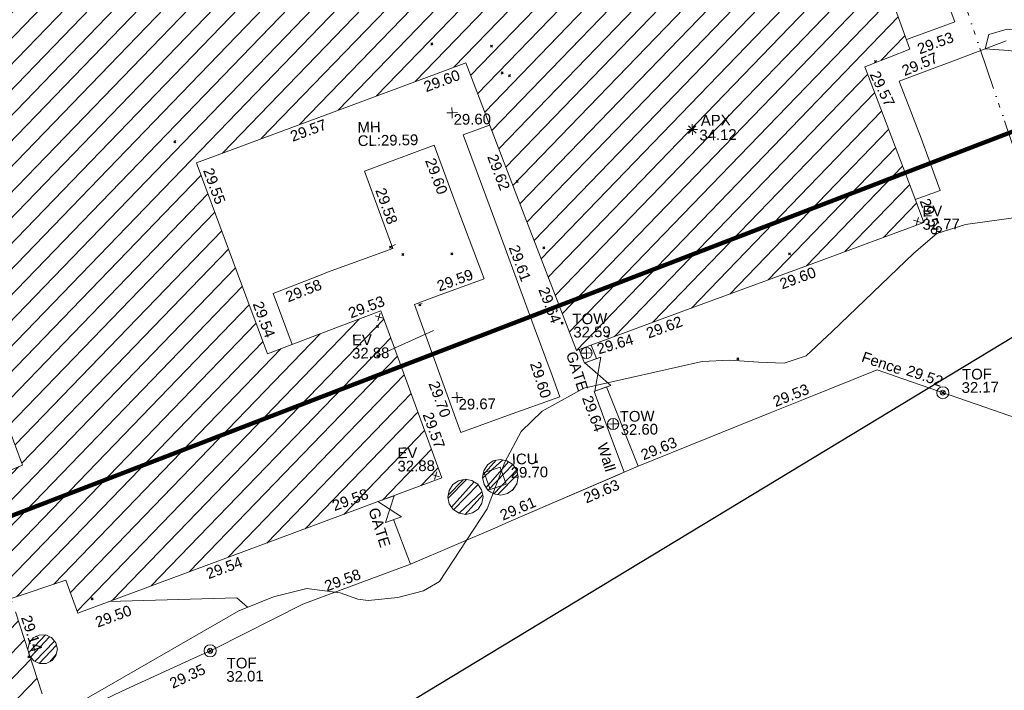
# Model space of a CAD drawing. Header units: millimetres. Extents: x -290717 to 520720, y -88450 to 287762.
# Tile 353 of 381: x 390622 to 425196, y 111402 to 134946. Entities that reach past the tile are written whole.
import ezdxf

# ---------------------------------------------------------------- set-up
doc = ezdxf.new("R2010")
doc.units = ezdxf.units.MM
for name, pattern in [('IMPORT-HIDDEN2 _3_', [4762.5, 3175, -1587.5]), ('IMPORT-UG_DRAINAGE_SURFACE_QLB4 _2_', [2700, 1500, -300.0000000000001, 0, -250, 150, -300.0000000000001, 0, -200]), ('IMPORT-UG_ELEC_STREET LIGHTING_QLB2 _2_', [2700, 1500, -300.0000000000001, 0, -250, 150, -300.0000000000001, 0, -200])]:
    doc.linetypes.add(name, pattern=pattern)
for name, color, linetype, lineweight, true_color in [('00__TOPO__TOP_OF_FENCE_SYMBOL', 7, 'Continuous', 9, 0x666666), ('00_TOPO_APEX_BUILDING', 7, 'Continuous', 9, 0x666666), ('00_TOPO_EAVE', 7, 'Continuous', 9, 0x666666), ('00_TOPO_SERV_MH', 7, 'Continuous', 9, 0x666666), ('00_TOPO_TOP_OF_WALL', 7, 'Continuous', 9, 0x666666), ('00_UAV_APEX_BUILDING', 7, 'Continuous', 9, 0x666666), ('00_UAV_BUILDING_HATCH', 7, 'Continuous', 9, 0x999999), ('00_UAV_BUILDING_OUTLINE', 5, 'Continuous', 9, 0x0000ff), ('00_UAV_CONCRETE', 9, 'Continuous', 9, 0x808080), ('00_UAV_EAVE', 7, 'Continuous', 9, 0x666666), ('00_UAV_FENCE', 7, 'Continuous', 9, 0x264c2f), ('00_UAV_FOOTPATH', 7, 'Continuous', 9, 0xa50000), ('00_UAV_GATE', 7, 'Continuous', 9, 0xa50000), ('00_UAV_LEVEL_SPOT', 7, 'Continuous', 9, 0x666666), ('00_UAV_SERV_IC', 5, 'Continuous', 9, 0x0000ff), ('00_UAV_TOP_OF_FENCE', 6, 'Continuous', 9, 0xff00ff), ('00_UAV_TOP_OF_WALL', 7, 'Continuous', 9, 0x666666), ('00_UAV_TREE_LINE', 7, 'Continuous', 9, 0x52a552), ('00_UAV_WALL', 7, 'Continuous', 9, 0x7c00a5), ('01_DTM_CONTOUR_MNR', 7, 'Continuous', 9, 0xa5a552), ('12333-PUM-2D-U-0001-C01 - Rev2_REVIT IMPORT_dwg', 7, 'Continuous', 9, 0x767676), ('A_RHA_Line', 7, 'Continuous', 9, 0x00a600), ('PUM-CHAMBER EXTENTS', 6, 'IMPORT-HIDDEN2 _3_', 9, 0xff00ff), ('PUM-ELECTRIC-SL-QLB2', 7, 'IMPORT-UG_ELEC_STREET LIGHTING_QLB2 _2_', 9, 0xff7f7f), ('PUM-SURFACE-QLB4', 4, 'IMPORT-UG_DRAINAGE_SURFACE_QLB4 _2_', 9, 0x00ffff), ('PUM-SURVEY BOUNDARY_EXTENT', 190, 'Continuous', 25, 0x7f00ff)]:
    doc.layers.add(name, color=color, linetype=linetype, lineweight=lineweight, true_color=true_color)
doc.layers.add('GEN-TEXT', color=7, linetype='Continuous', lineweight=9)
doc.styles.add('Swis721 Lt BT_2', font='swissl.ttf', dxfattribs={"height": 375})
pattern_1 = [(45, (-533641079.65, -725615854.3560001), (-265.1650429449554, 265.1650429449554), []), (45, (-533640902.873, -725615854.3560001), (-265.1650429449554, 265.1650429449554), [])]

# ---------------------------------------------------------------- blocks, each defined once
blk = doc.blocks.new('12333-PUM-2D-U-0001-C01 - Rev2_REVIT IMPORT_dwg_MSL_Apex_SYM-2077252-Site Location Plan Existing')
at = {"layer": '00_TOPO_APEX_BUILDING', "color": 254, "true_color": 0xcccccc, "flags": 128}
for points in [[(0, -500.8627267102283), (0, 0), (-500.8627267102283, 0)], [(354.163430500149, 354.1634305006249), (0, 0), (-354.1634305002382, 354.1634305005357)], [(354.1634305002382, -354.1634305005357), (0, 0), (-354.163430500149, -354.1634305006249)], [(500.8627267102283, 0), (0, 0), (0, 500.8627267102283)]]:
    blk.add_lwpolyline(points, dxfattribs=at)
blk = doc.blocks.new('12333-PUM-2D-U-0001-C01 - Rev2_REVIT IMPORT_dwg_MSL_Eaves_SYM_1-V74-Site Location Plan Existing')
at = {"layer": '00_TOPO_EAVE', "color": 254, "true_color": 0xcccccc}
for p, q in [((356.5791934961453, -116.0873754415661), (-356.5791934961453, 116.0873754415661)), ((-116.0873754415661, -356.5791934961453), (116.0873754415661, 356.5791934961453))]:
    blk.add_line(p, q, dxfattribs=at)
blk = doc.blocks.new('12333-PUM-2D-U-0001-C01 - Rev2_REVIT IMPORT_dwg__U102-2077632-Site Location Plan Existing')
at = {"layer": '00_UAV_GATE', "color": 9, "true_color": 0xe1aaaa, "flags": 128}
blk.add_lwpolyline([(284.0918815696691, 96.39399787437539), (-284.0918815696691, -96.39399787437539), (33.4998265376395, 834.937579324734), (-534.6839366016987, 642.149583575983)], close=True, dxfattribs=at)
blk = doc.blocks.new('12333-PUM-2D-U-0001-C01 - Rev2_REVIT IMPORT_dwg__U103-2077633-Site Location Plan Existing')
at = {"layer": '00_UAV_GATE', "color": 9, "true_color": 0xe1aaaa, "flags": 128}
blk.add_lwpolyline([(284.4395120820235, 95.36332610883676), (-284.4395120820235, -95.36332610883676), (-51.48326440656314, 1097.317793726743), (-620.3622885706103, 906.59114150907)], close=True, dxfattribs=at)
blk = doc.blocks.new('12333-PUM-2D-U-0001-C01 - Rev2_REVIT IMPORT_dwg_MSL_Node_LineworkTOF-2077248-Site Location Plan Existing')
at = {"layer": '00__TOPO__TOP_OF_FENCE_SYMBOL', "color": 254, "true_color": 0xcccccc, "flags": 128}
for points in [[(165.3591892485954, 165.3591892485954), (0, 0), (-165.3591892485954, 165.3591892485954)], [(165.3591892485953, -165.3591892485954), (0, 0), (-165.3591892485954, -165.3591892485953)]]:
    blk.add_lwpolyline(points, dxfattribs=at)
at = {"layer": '00__TOPO__TOP_OF_FENCE_SYMBOL', "color": 254, "true_color": 0xcccccc}
for radius in [562.5594001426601, 233.853208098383]:
    blk.add_circle((0, 0), radius, dxfattribs=at)
blk = doc.blocks.new('12333-PUM-2D-U-0001-C01 - Rev2_REVIT IMPORT_dwg_TOW-2077249-Site Location Plan Existing')
at = {"layer": '00_TOPO_TOP_OF_WALL', "color": 254, "true_color": 0xcccccc, "flags": 128}
for points in [[(0, 525.0554400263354), (0, 0), (-525.0554401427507, 0)], [(525.0554401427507, 0), (0, 0), (0, -525.0554400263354)]]:
    blk.add_lwpolyline(points, dxfattribs=at)
at = {"layer": '00_TOPO_TOP_OF_WALL', "color": 254, "true_color": 0xcccccc}
blk.add_circle((0, 0), 525.0554401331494, dxfattribs=at)
blk = doc.blocks.new('12333-PUM-2D-U-0001-C01 - Rev2_REVIT IMPORT_dwg_UAV-2077255-Site Location Plan Existing')
at = {"layer": '00_UAV_LEVEL_SPOT', "color": 254, "true_color": 0xcccccc, "flags": 128}
for points in [[(0, -500.0000000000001), (0, 0), (-500.0000000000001, 0)], [(500.0000000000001, 0), (0, 0), (0, 500.0000000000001)]]:
    blk.add_lwpolyline(points, dxfattribs=at)
blk = doc.blocks.new('12333-PUM-2D-U-0001-C01 - Rev2_REVIT IMPORT_dwg_MGS62954_T2_Galway_ITM_3d_Rev1-2077680-Site Location Plan Existing')
at = {"layer": '00_UAV_BUILDING_HATCH', "true_color": 0xcccccc}
h = blk.add_hatch(dxfattribs=at)
h.set_pattern_fill('FP_1', color=254, style=0, pattern_type=2)
h.set_pattern_definition([(45, (0, 0), (-441.9417382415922, 441.9417382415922), [])])
h.paths.add_polyline_path([(534258130.3624688, 725648483.3139625), (534277656.3624687, 725655386.3139623), (534278388.3624687, 725653331.3139625), (534295255.4606528, 725659853.892727), (534294221.4606528, 725663214.8927271), (534296151.4606527, 725663830.8927269), (534296560.4606526, 725662667.892727), (534309422.4606529, 725667184.8927269), (534307379.4606526, 725673087.8927273), (534303370.4606528, 725671653.8927271), (534300995.5869049, 725678397.3035644), (534310510.4335188, 725681741.4081918), (534314220.5869049, 725671576.3035644), (534326500.5869049, 725675858.3035647), (534324518.5869049, 725681362.3035645), (534326113.5869048, 725681952.3035645), (534324160.5869049, 725687672.3035644), (534318720.5869049, 725685739.3035644), (534311382.5869049, 725706099.3035645), (534306310.324325, 725704323.4114221), (534306355.1088055, 725704192.7557818), (534273124.3649247, 725692215.3564034), (534273147.722073, 725692180.3999606), (534273192.9489231, 725691953.0292308), (534273147.722073, 725691725.6585009), (534273018.9269006, 725691532.9029037), (534272826.1713033, 725691404.1077312), (534272598.8005735, 725691358.8808811), (534272359.2318197, 725691412.2581903), (534272168.7586477, 725691547.7426457), (534272046.0540514, 725691744.8881879), (534272030.8694313, 725691821.2264285), (534266685.9286339, 725689894.7426034), (534268524.9398829, 725684612.5737505), (534268047.9286339, 725684437.7426035), (534269413.1688387, 725680562.3524156), (534277645.4188778, 725683533.3784788), (534277949.5529158, 725682690.6704742), (534281834.7170619, 725684092.8295298), (534281561.9286339, 725684932.7426034), (534287959.9286339, 725687070.7426034), (534294707.928634, 725667896.7426034), (534289312.3624687, 725665760.3139626), (534287625.3624685, 725670664.3139626), (534264563.3624687, 725662495.3139625), (534260945.3624687, 725672663.3139623), (534250837.3624687, 725669091.3139623), (534258126.7857321, 725648493.4208302)])
h.paths.add_polyline_path([(534297904.5869049, 725687834.3035645), (534296489.5869049, 725693151.3035643), (534301799.5869049, 725695024.3035643), (534303779.5869048, 725689436.3035644), (534301175.8806049, 725688726.3227148)])
at = {"layer": '00_UAV_BUILDING_OUTLINE', "color": 254, "true_color": 0xcccccc, "flags": 128}
for points in [[(534324995.6435801, 725685226.5666556), (534326113.5869048, 725681952.3035647), (534324669.434, 725681418.1028035), (534324518.5869048, 725681362.3035645), (534326158.1108857, 725676809.3570508), (534326500.5869049, 725675858.3035644), (534322733.8883302, 725674544.866814), (534318012.7200204, 725672898.6092647), (534314220.5869048, 725671576.3035644), (534313883.2422863, 725672500.5627491), (534312168.9253992, 725677197.460345), (534310510.4335187, 725681741.4081916), (534310356.8271719, 725681687.4214363), (534305639.7662906, 725680029.5549715), (534300995.5869048, 725678397.3035644), (534301021.2487124, 725678324.4373287), (534302682.1409158, 725673608.3641078), (534303370.4606527, 725671653.892727), (534306127.2679133, 725672639.9894125), (534307379.4606528, 725673087.8927271), (534308579.7392425, 725669619.833738), (534309422.4606527, 725667184.8927269), (534307136.2333714, 725666381.9935956), (534302418.8554984, 725664725.2997802), (534297701.4776253, 725663068.6059651), (534296560.4606526, 725662667.8927271), (534296151.4606526, 725663830.8927269), (534294221.4606527, 725663214.892727)], [(534294363.7560819, 725662752.363774), (534295255.4606527, 725659853.892727)], [(534292059.5377418, 725666848.0856171), (534294707.928634, 725667896.7426034), (534293994.0562722, 725669925.1641599)]]:
    blk.add_lwpolyline(points, dxfattribs=at)
at = {"layer": '00_UAV_CONCRETE', "color": 254, "true_color": 0xcccccc, "flags": 128}
blk.add_lwpolyline([(534311311.9203433, 725679545.4888908), (534310380.5869049, 725679219.3035644), (534311283.5869048, 725676650.3035644), (534311706.8079572, 725675431.6343671), (534312752.5869048, 725672420.3035645), (534313351.4793517, 725670709.8778656), (534313613.5869048, 725669961.3035644), (534311761.5869048, 725669342.3035643), (534310110.5869048, 725668772.3035643), (534309946.3423789, 725669250.5105224), (534309409.5869049, 725670813.3035645), (534308562.5869048, 725673297.3035644), (534309244.4628028, 725673533.2842026), (534311021.5869049, 725674148.3035644), (534310176.5869048, 725676513.3035644), (534309974.6255721, 725677086.7860461), (534309347.5869049, 725678867.3035644), (534306891.5869048, 725678002.3035644), (534307057.6617579, 725677521.8476071), (534307835.5869048, 725675271.3035644), (534305534.5869048, 725674481.3035645), (534305360.7092974, 725674416.539801), (534303609.5869048, 725673764.3035644), (534304242.5948998, 725671965.8509487)], dxfattribs=at)
at = {"layer": '00_UAV_FENCE', "color": 254, "true_color": 0xcccccc, "flags": 128}
for points in [[(534316319.4380785, 725667476.48296), (534318714.6727513, 725668399.8696355), (534320987.1399841, 725669265.627688), (534322163.1761667, 725669713.670582), (534324768.9292079, 725670711.3040904), (534325661.9467893, 725670384.6704453), (534328564.3011292, 725669323.0938351), (534330357.6969458, 725668667.1342834), (534332114.3206294, 725668024.6246525), (534335053.4471024, 725666949.5981214), (534336047.7177273, 725666585.9297625)], [(534307695.7177272, 725665751.9297626), (534308267.7177272, 725664180.9297626), (534311348.7906936, 725665439.1510484), (534311746.6735668, 725665601.6349317), (534315824.3167045, 725667274.6018393), (534315673.8009737, 725667212.8485599), (534311746.6735668, 725665601.6349317)], [(534296016.7177272, 725658962.9297626), (534298047.7003877, 725659895.7200942), (534300578.9027309, 725660996.1975912), (534301332.7177272, 725661323.9297625), (534304464.7177272, 725662842.9297625), (534305116.9854346, 725663072.4154823), (534308267.7177272, 725664180.9297626)]]:
    blk.add_lwpolyline(points, dxfattribs=at)
at = {"layer": '00_UAV_FOOTPATH', "color": 254, "true_color": 0xcccccc, "flags": 128}
for points in [[(534326207.9658609, 725676670.9101368), (534327090.7485063, 725676965.7358189), (534326456.7485063, 725678816.735819), (534325724.8211173, 725680798.3432602), (534325711.7485063, 725680833.735819), (534327669.7485064, 725681529.7358189), (534329494.7485063, 725682179.7358189)], [(534326237.4322568, 725687104.0449854), (534326924.7485064, 725685077.7358189), (534327703.7485063, 725682879.735819), (534327205.182, 725682706.797609), (534325998.847561, 725682288.3553035)]]:
    blk.add_lwpolyline(points, dxfattribs=at)
at = {"layer": '00_UAV_SERV_IC', "color": 254, "true_color": 0xcccccc, "flags": 128}
blk.add_lwpolyline([(534310912.5869048, 725667346.3035644), (534311470.5869049, 725667529.3035644), (534311667.0074034, 725666930.382044), (534311109.0074033, 725666747.382044)], close=True, dxfattribs=at)
at = {"layer": '00_UAV_TREE_LINE', "color": 254, "true_color": 0xcccccc, "flags": 128}
blk.add_lwpolyline([(534335166.7485063, 725676629.7358189), (534327955.7485062, 725675762.735819), (534326947.7485062, 725675466.735819), (534326132.7485063, 725674783.7358189), (534323208.7485063, 725672087.7358189), (534322288.7485062, 725671254.7358189), (534321508.7485062, 725671008.7358187), (534320605.7485063, 725671055.7358189), (534319598.7485063, 725671144.7358189), (534318629.7485063, 725671118.735819), (534314460.4690199, 725670245.6978002), (534312976.4690198, 725669468.6978), (534312233.4690198, 725668765.6978002), (534311637.4690198, 725667700.6978002), (534310993.4690198, 725666074.6978002), (534309274.4690198, 725663554.6978002), (534308702.4690198, 725663231.6978002), (534307796.4690197, 725663011.6978002), (534306759.4690198, 725662934.6978002), (534306396.4690198, 725662983.6978002), (534305773.4690198, 725663220.6978003), (534304606.4690198, 725663384.6978002), (534303435.4690199, 725663116.6978002), (534302206.4690198, 725662644.6978003), (534296497.4690197, 725659490.6978)], dxfattribs=at)
at = {"layer": '00_UAV_WALL', "color": 254, "true_color": 0xcccccc, "flags": 128}
blk.add_lwpolyline([(534314741.2330649, 725671757.8513544), (534314918.7485063, 725671285.7358189), (534314502.6831857, 725671129.2952584), (534314321.3915549, 725671611.4538505)], dxfattribs=at)
blk.add_lwpolyline([(534315254.7484602, 725670281.7354791), (534316319.4380325, 725667476.4826204), (534315824.3166584, 725667274.6014996), (534315336.9210401, 725668655.9250414), (534314818.5813496, 725670124.9469001)], close=True, dxfattribs=at)
at = {"layer": '01_DTM_CONTOUR_MNR', "color": 254, "true_color": 0xcccccc, "flags": 128}
blk.add_lwpolyline([(534328893.1915163, 725682413.3887926), (534328760.0000001, 725681920.0000001), (534329573.1396825, 725681847.44127), (534331200.0000001, 725681610), (534330130.8219178, 725682500.4109591), (534329543.4731744, 725682592.5073452)], close=True, dxfattribs=at)
blk.add_lwpolyline([(534302519.6820018, 725662764.9878958), (534302149.4952522, 725663102.1553377), (534297649.1262784, 725663050.2207189)], dxfattribs=at)
at = {"xscale": 0.375, "yscale": 0.375, "zscale": 0.375}
for name, p in [('12333-PUM-2D-U-0001-C01 - Rev2_REVIT IMPORT_dwg_UAV-2077255-Site Location Plan Existing', (534310000, 725680000)), ('12333-PUM-2D-U-0001-C01 - Rev2_REVIT IMPORT_dwg_MSL_Apex_SYM-2077252-Site Location Plan Existing', (534318423.587, 725679262.3034999)), ('12333-PUM-2D-U-0001-C01 - Rev2_REVIT IMPORT_dwg_MSL_Eaves_SYM_1-V74-Site Location Plan Existing', (534326267.7180001, 725675905.9295001)), ('12333-PUM-2D-U-0001-C01 - Rev2_REVIT IMPORT_dwg_MSL_Eaves_SYM_1-V74-Site Location Plan Existing', (534307315.7180001, 725672869.9295001)), ('12333-PUM-2D-U-0001-C01 - Rev2_REVIT IMPORT_dwg_TOW-2077249-Site Location Plan Existing', (534314569.821, 725671481.9650002)), ('12333-PUM-2D-U-0001-C01 - Rev2_REVIT IMPORT_dwg_UAV-2077255-Site Location Plan Existing', (534310000, 725670000.0000001)), ('12333-PUM-2D-U-0001-C01 - Rev2_REVIT IMPORT_dwg_MSL_Node_LineworkTOF-2077248-Site Location Plan Existing', (534327059.4913421, 725669871.8395811)), ('12333-PUM-2D-U-0001-C01 - Rev2_REVIT IMPORT_dwg_TOW-2077249-Site Location Plan Existing', (534315463.821, 725668975.965)), ('12333-PUM-2D-U-0001-C01 - Rev2_REVIT IMPORT_dwg_MSL_Eaves_SYM_1-V74-Site Location Plan Existing', (534309199.7180001, 725667271.9295001)), ('12333-PUM-2D-U-0001-C01 - Rev2_REVIT IMPORT_dwg_MSL_Node_LineworkTOF-2077248-Site Location Plan Existing', (534301177.6741366, 725661260.395688))]:
    blk.add_blockref(name, p, dxfattribs=at)
for name, p in [('12333-PUM-2D-U-0001-C01 - Rev2_REVIT IMPORT_dwg__U103-2077633-Site Location Plan Existing', (534315129.2297105, 725670236.6153201)), ('12333-PUM-2D-U-0001-C01 - Rev2_REVIT IMPORT_dwg__U102-2077632-Site Location Plan Existing', (534307695.7177272, 725665751.9297625))]:
    blk.add_blockref(name, p)
at = {"layer": '00_TOPO_SERV_MH', "char_height": 375, "attachment_point": 1, "line_spacing_factor": 1.005061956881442, "style": 'Swis721 Lt BT_2'}
for s, insert, width in [('MH', (534306671.445186, 725679734.622823), 949.779278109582), ('CL:29.59', (534306671.445186, 725679261.5296078), 2440.932744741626)]:
    blk.add_mtext(s, dxfattribs=dict(at, insert=insert, width=width))
at = {"layer": '00_UAV_APEX_BUILDING', "char_height": 375, "attachment_point": 1, "line_spacing_factor": 1.005061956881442, "style": 'Swis721 Lt BT_2'}
for s, insert, width in [('APX', (534318729.1508174, 725679762.0907456), 1130.237340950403), ('34.12', (534318669.571278, 725679250.0843672), 1495.902363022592)]:
    blk.add_mtext(s, dxfattribs=dict(at, insert=insert, width=width))
at = {"layer": '00_UAV_BUILDING_OUTLINE', "color": 251, "true_color": 0x666666, "char_height": 375, "width": 1495.902363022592, "attachment_point": 1, "line_spacing_factor": 1.005061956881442, "style": 'Swis721 Lt BT_2'}
for s, insert, rotation in [('29.60', (534308980.6037776, 725681087.7673869), 19.3646242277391), ('29.57', (534325016.4619779, 725681249.2536329), 294.9325078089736), ('29.57', (534304264.3347885, 725679430.7189387), 19.364624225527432), ('29.62', (534311554.124786, 725678562.8085698), 290.05153599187), ('29.55', (534301571.4021364, 725678253.1381376), 289.401087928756), ('29.58', (534326708.7521324, 725676741.928702), 289.8040368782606), ('29.60', (534321356.1922567, 725673948.604003), 19.22351367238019), ('29.64', (534313267.1323601, 725673869.4982367), 290.05153600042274), ('29.54', (534303232.2943398, 725673537.0649167), 289.401087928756), ('29.53', (534306195.8700451, 725673190.485654), 19.681885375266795), ('29.62', (534316638.6297566, 725672303.6037891), 19.223513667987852), ('29.57', (534309129.498077, 725669545.5532664), 289.0904916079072), ('29.58', (534305507.8884971, 725666439.4954326), 19.350741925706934), ('29.54', (534301042.3181413, 725664126.4595972), 19.35074193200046), ('29.50', (534297121.3937508, 725662494.6407207), 19.35074193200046), ('29.14', (534294910.6037058, 725662659.0361748), 287.1003331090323)]:
    blk.add_mtext(s, dxfattribs=dict(at, insert=insert, rotation=rotation))
at = {"layer": '00_UAV_CONCRETE', "color": 251, "true_color": 0x666666, "char_height": 375, "width": 1495.902363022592, "attachment_point": 1, "line_spacing_factor": 1.005061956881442, "style": 'Swis721 Lt BT_2'}
for s, insert, rotation in [('29.60', (534309374.1085391, 725678462.6330955), 289.40055739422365), ('29.58', (534307607.3917397, 725677447.3539042), 289.0682680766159), ('29.61', (534312256.6451356, 725675357.93605), 289.1511593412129), ('29.58', (534303997.5903022, 725673792.6192613), 20.428728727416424), ('29.59', (534309318.7528797, 725674083.0417393), 19.08949050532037), ('29.60', (534312936.8499985, 725671252.8023901), 286.9899066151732), ('29.70', (534309357.0121015, 725670631.1460588), 288.9554999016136)]:
    blk.add_mtext(s, dxfattribs=dict(at, insert=insert, rotation=rotation))
at = {"layer": '00_UAV_EAVE', "char_height": 375, "attachment_point": 1, "line_spacing_factor": 1.005061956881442, "style": 'Swis721 Lt BT_2'}
for s, insert, width in [('EV', (534326454.5317928, 725676442.5588238), 736.078940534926), ('32.77', (534326449.8633896, 725675975.8081998), 1495.902363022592), ('EV', (534306347.8689954, 725672268.8677741), 736.078940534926), ('32.88', (534306343.2005922, 725671802.11715), 1495.902363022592), ('EV', (534307874.8859991, 725668279.170049), 736.078940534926), ('32.88', (534307870.217596, 725667812.4194249), 1495.902363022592)]:
    blk.add_mtext(s, dxfattribs=dict(at, insert=insert, width=width))
at = {"layer": '00_UAV_FENCE', "color": 251, "true_color": 0x666666, "char_height": 375, "attachment_point": 1, "line_spacing_factor": 1.005061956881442, "style": 'Swis721 Lt BT_2'}
for s, insert, width, rotation in [('Fence', (534324319.9159953, 725671372.7380182), 1681.10932225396, 340.2691377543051), ('29.52', (534325885.9915504, 725670875.1341385), 1495.902363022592, 339.90930170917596), ('29.53', (534321044.4505641, 725669817.4137536), 1495.902363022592, 20.85569652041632), ('29.63', (534316374.5674093, 725668028.491222), 1495.902363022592, 21.08214488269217), ('29.63', (534314334.6511899, 725666545.1712768), 1495.902363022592, 22.307259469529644), ('29.61', (534311392.4933064, 725665992.1812881), 1495.902363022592, 22.267043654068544), ('29.58', (534305188.455668, 725663622.5467123), 1495.902363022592, 19.383274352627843), ('29.35', (534299687.7519602, 725660290.4905941), 1495.902363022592, 23.918601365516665)]:
    blk.add_mtext(s, dxfattribs=dict(at, insert=insert, width=width, rotation=rotation))
at = {"layer": '00_UAV_FOOTPATH', "color": 251, "true_color": 0x666666, "char_height": 375, "width": 1495.902363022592, "attachment_point": 1, "line_spacing_factor": 1.005061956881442, "style": 'Swis721 Lt BT_2'}
for s, insert, rotation in [('29.53', (534326332.0732318, 725682114.8462566), 19.13017166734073), ('29.57', (534325772.8812913, 725681351.0118629), 21.815440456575)]:
    blk.add_mtext(s, dxfattribs=dict(at, insert=insert, rotation=rotation))
at = {"layer": '00_UAV_GATE', "color": 251, "true_color": 0x666666, "char_height": 375, "width": 1567.13580888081, "attachment_point": 1, "line_spacing_factor": 1.005061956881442, "style": 'Swis721 Lt BT_2'}
for insert, rotation in [((534314207.2673478, 725671584.3177229), 286.88197438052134), ((534307175.3259106, 725666221.7374076), 286.58221208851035)]:
    blk.add_mtext('GATE', dxfattribs=dict(at, insert=insert, rotation=rotation))
at = {"layer": '00_UAV_LEVEL_SPOT', "char_height": 375, "width": 1495.902363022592, "attachment_point": 1, "line_spacing_factor": 1.005061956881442, "style": 'Swis721 Lt BT_2'}
for s, insert in [('29.60', (534310051.8765643, 725679949.1441548)), ('29.67', (534310051.8765643, 725669949.1441548))]:
    blk.add_mtext(s, dxfattribs=dict(at, insert=insert))
at = {"layer": '00_UAV_SERV_IC', "color": 251, "true_color": 0x666666, "char_height": 375, "attachment_point": 1, "line_spacing_factor": 1.005061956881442, "style": 'Swis721 Lt BT_2'}
for s, insert, width in [('ICU', (534311885.135515, 725667991.5444908), 1021.012723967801), ('29.70', (534311840.3073645, 725667521.1654899), 1495.902363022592)]:
    blk.add_mtext(s, dxfattribs=dict(at, insert=insert, width=width))
at = {"layer": '00_UAV_TOP_OF_FENCE', "color": 251, "true_color": 0x666666, "char_height": 375, "attachment_point": 1, "line_spacing_factor": 1.005061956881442, "style": 'Swis721 Lt BT_2'}
for s, insert, width in [('TOF', (534327746.7414838, 725670689.9170346), 1163.479615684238), ('32.17', (534327724.3178421, 725670226.5403298), 1495.902363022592), ('TOF', (534301752.5523457, 725660998.013775), 1163.479615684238), ('32.01', (534301730.1287039, 725660534.6370702), 1495.902363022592)]:
    blk.add_mtext(s, dxfattribs=dict(at, insert=insert, width=width))
at = {"layer": '00_UAV_TOP_OF_WALL', "char_height": 375, "attachment_point": 1, "line_spacing_factor": 1.005061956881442, "style": 'Swis721 Lt BT_2'}
for s, insert, width in [('TOW', (534314101.7867012, 725672870.8881472), 1343.937678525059), ('32.59', (534314124.2486085, 725672407.0402247), 1495.902363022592), ('TOW', (534315703.36179, 725669420.1116542), 1343.937678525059), ('32.60', (534315725.8236973, 725668956.2637316), 1495.902363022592)]:
    blk.add_mtext(s, dxfattribs=dict(at, insert=insert, width=width))
at = {"layer": '00_UAV_WALL', "color": 251, "true_color": 0x666666, "char_height": 375, "attachment_point": 1, "line_spacing_factor": 1.005061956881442, "style": 'Swis721 Lt BT_2'}
for s, insert, width, rotation in [('29.64', (534314901.8950564, 725671787.7165558), 1495.902363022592, 15.373166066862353), ('29.64', (534314735.5712552, 725670031.4080123), 1495.902363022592, 289.4352392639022), ('Wall', (534315245.2126295, 725668355.5810117), 1130.237340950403, 286.4582531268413)]:
    blk.add_mtext(s, dxfattribs=dict(at, insert=insert, width=width, rotation=rotation))
blk = doc.blocks.new('12333-PUM-2D-U-0001-C01 - Rev2_REVIT IMPORT_dwg-1620468-Site Location Plan Existing')
at = {"layer": 'PUM-CHAMBER EXTENTS', "true_color": 0xffaaff}
h = blk.add_hatch(dxfattribs=at)
h.set_pattern_fill('FP_3', color=211, style=0, pattern_type=2)
h.set_pattern_definition(pattern_1)
h.paths.add_polyline_path([(670393.4353474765, 50693.86634544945), (670632.8553379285, 50741.48994253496), (670835.8258052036, 50877.11047288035), (670971.446335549, 51080.08094015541), (671019.0699326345, 51319.50093060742), (670971.446335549, 51558.92092105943), (670835.8258052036, 51761.89138833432), (670632.8553379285, 51897.51191867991), (670393.4353474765, 51945.1355157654), (670154.0153570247, 51897.51191867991), (669951.0448897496, 51761.89138833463), (669815.4243594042, 51558.92092105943), (669767.8007623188, 51319.50093060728), (669815.4243594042, 51080.08094015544), (669951.0448897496, 50877.11047288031), (670154.0153570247, 50741.48994253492), (670371.6699330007, 50698.19575556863)])
h = blk.add_hatch(dxfattribs=at)
h.set_pattern_fill('FP_3', color=211, style=0, pattern_type=2)
h.set_pattern_definition(pattern_1)
h.paths.add_polyline_path([(669156.7757796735, 50036.38608579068), (669393.4241208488, 50083.45836761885), (669594.0448972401, 50217.50888472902), (669728.0954143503, 50418.12966112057), (669775.1676961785, 50654.77800229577), (669728.0954143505, 50891.42634347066), (669594.0448972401, 51092.04711986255), (669393.4241208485, 51226.09763697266), (669156.7757796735, 51273.1699188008), (668920.1274384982, 51226.09763697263), (668719.5066621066, 51092.04711986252), (668585.4561449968, 50891.42634347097), (668538.3838631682, 50654.77800229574), (668592.2724872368, 50407.92828414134), (668719.5066621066, 50217.50888472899), (668920.1274384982, 50083.45836761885), (669135.2623328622, 50040.66537643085)])
h = blk.add_hatch(dxfattribs=at)
h.set_pattern_fill('FP_3', color=211, style=0, pattern_type=2)
h.set_pattern_definition(pattern_1)
h.paths.add_polyline_path([(654103.2487254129, 45059.32044016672), (654332.8401644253, 45059.32044016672), (654539.694903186, 45158.93643209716), (654682.8428239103, 45338.43824721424), (654733.9317253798, 45562.27334938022), (654682.8428239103, 45786.10845154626), (654523.7374349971, 45973.29497826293), (654332.8401644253, 46065.2262585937), (654103.2487254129, 46065.2262585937), (653896.3939866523, 45965.6102666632), (653750.7334256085, 45775.09985491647), (653702.1571644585, 45562.27334938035), (653753.2460659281, 45338.43824721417), (653896.3939866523, 45158.93643209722)])
at = {"layer": 'GEN-TEXT', "color": 253, "true_color": 0xaaaaaa}
for p, q in [((668219.9948137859, 66536.28848225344), (668290.7054919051, 66606.99916037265)), ((668290.7054919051, 66536.28848225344), (668219.9948137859, 66606.99916037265)), ((670312.9948137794, 66427.2884823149), (670383.7054918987, 66497.99916043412)), ((670383.7054918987, 66427.2884823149), (670312.9948137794, 66497.99916043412)), ((683778.9948137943, 65651.28848224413), (683849.7054919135, 65721.99916036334)), ((683843.4243352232, 65657.56963893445), (683778.9948137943, 65721.99916036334)), ((670671.9948138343, 65475.28848226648), (670742.7054919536, 65545.9991603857)), ((670742.7054919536, 65475.28848226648), (670671.9948138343, 65545.9991603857)), ((670922.9948137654, 65376.28848222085), (670993.7054918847, 65446.99916034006)), ((670993.7054918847, 65376.28848222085), (670922.9948137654, 65446.99916034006)), ((659131.9948137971, 63264.28848225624), (659202.7054919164, 63334.99916037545)), ((659202.7054919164, 63264.28848225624), (659131.9948137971, 63334.99916037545)), ((671124.9948138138, 61659.28848227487), (671195.705491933, 61729.99916039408)), ((671195.705491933, 61659.28848227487), (671124.9948138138, 61729.99916039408)), ((666636.9948138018, 59430.28848222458), (666707.7054919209, 59500.99916034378)), ((666707.7054919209, 59430.28848222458), (666636.9948138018, 59500.99916034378)), ((667070.9948138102, 59162.28848230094), (667141.7054919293, 59232.99916042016)), ((667141.7054919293, 59162.28848230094), (667070.9948138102, 59232.99916042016)), ((668793.9948138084, 59154.28848227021), (668864.7054919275, 59224.99916038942)), ((668864.7054919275, 59154.28848227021), (668793.9948138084, 59224.99916038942)), ((672025.9948137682, 59310.28848222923), (672096.7054918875, 59380.99916034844)), ((672096.7054918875, 59310.28848222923), (672025.9948137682, 59380.99916034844)), ((680647.9948138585, 58951.28848229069), (680718.7054919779, 59021.99916040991)), ((680718.7054919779, 58951.28848229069), (680647.9948138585, 59021.99916040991)), ((667634.9948138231, 57383.28848232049), (667705.7054919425, 57453.99916043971)), ((667705.7054919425, 57383.28848232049), (667634.9948138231, 57453.99916043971)), ((666135.9948138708, 56654.28848227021), (666206.7054919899, 56724.99916038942)), ((666206.7054919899, 56654.28848227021), (666135.9948138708, 56724.99916038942)), ((672625.9948138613, 56658.28848222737), (672696.7054919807, 56728.99916034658)), ((672696.7054919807, 56658.28848222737), (672625.9948138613, 56728.99916034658)), ((674221.9948138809, 56166.2884822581), (674292.7054920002, 56236.99916037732)), ((674292.7054920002, 56166.2884822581), (674221.9948138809, 56236.99916037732)), ((666129.9948138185, 55626.28848222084), (666200.7054919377, 55696.99916034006)), ((666200.7054919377, 55626.28848222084), (666129.9948138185, 55696.99916034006)), ((678770.99481388, 55301.28848226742), (678841.7054919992, 55371.99916038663)), ((678841.7054919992, 55301.28848226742), (678770.99481388, 55371.99916038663)), ((671630.994813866, 51803.28848224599), (671701.7054919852, 51873.99916036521)), ((671701.7054919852, 51803.28848224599), (671630.994813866, 51873.99916036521)), ((655954.9948137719, 47267.28848228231), (656025.7054918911, 47337.99916040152)), ((656025.7054918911, 47267.28848228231), (655954.9948137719, 47337.99916040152)), ((653688.9948138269, 45274.28848226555), (653759.7054919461, 45344.99916038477)), ((653759.7054919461, 45274.28848226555), (653688.9948138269, 45344.99916038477))]:
    blk.add_line(p, q, dxfattribs=at)
at = {"layer": 'PUM-CHAMBER EXTENTS', "color": 211, "linetype": 'Continuous', "true_color": 0xffaaff, "flags": 128}
for points in [[(671019.0699326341, 51319.50093060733), (670971.4463355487, 51558.92092105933), (670835.825805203, 51761.89138833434), (670744.7409003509, 51822.75237597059), (670632.8553379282, 51897.51191867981), (670393.435347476, 51945.13551576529), (670154.0153570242, 51897.51191867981), (669951.044889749, 51761.89138833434), (669815.4243594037, 51558.92092105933), (669796.6232694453, 51464.40145897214), (669767.8007623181, 51319.50093060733), (669815.4243594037, 51080.08094015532), (669951.044889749, 50877.11047288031), (670055.0248838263, 50807.63326212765), (670154.0153570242, 50741.48994253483), (670393.435347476, 50693.86634544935), (670632.8553379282, 50741.48994253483), (670835.825805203, 50877.11047288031), (670971.4463355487, 51080.08094015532)], [(669775.167696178, 50654.77800229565), (669728.0954143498, 50891.42634347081), (669594.0448972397, 51092.0471198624), (669539.0878574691, 51128.76823986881), (669393.4241208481, 51226.09763697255), (669156.7757796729, 51273.16991880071), (668920.1274384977, 51226.09763697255), (668719.5066621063, 51092.0471198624), (668585.4561449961, 50891.42634347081), (668538.3838631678, 50654.77800229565), (668585.4561449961, 50418.12966112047), (668592.2724872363, 50407.92828414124), (668719.5066621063, 50217.50888472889), (668920.1274384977, 50083.45836761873), (669156.7757796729, 50036.38608579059), (669393.4241208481, 50083.45836761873), (669594.0448972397, 50217.50888472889), (669728.0954143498, 50418.12966112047), (669739.6798308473, 50476.36845568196)]]:
    blk.add_lwpolyline(points, close=True, dxfattribs=at)
for points in [[(654733.9317253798, 45562.27334938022), (654682.8428239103, 45786.10845154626), (654539.694903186, 45965.61026666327), (654523.7374349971, 45973.29497826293), (654332.8401644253, 46065.2262585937), (654103.2487254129, 46065.2262585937), (653896.3939866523, 45965.6102666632), (653753.2460659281, 45786.10845154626), (653750.7334256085, 45775.09985491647), (653702.1571644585, 45562.27334938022), (653722.6146924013, 45472.64306324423)], [(653722.6146924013, 45472.64306324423), (653753.2460659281, 45338.43824721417), (653770.5952455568, 45316.68306405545)], [(653770.5952455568, 45316.68306405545), (653896.3939866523, 45158.93643209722), (654103.2487254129, 45059.32044016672), (654234.3501528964, 45059.32044016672), (654332.8401644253, 45059.32044016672), (654539.694903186, 45158.93643209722), (654682.8428239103, 45338.43824721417), (654733.9317253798, 45562.27334938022)]]:
    blk.add_lwpolyline(points, dxfattribs=at)
at = {"layer": 'PUM-ELECTRIC-SL-QLB2', "color": 254, "true_color": 0xffd4d4, "flags": 128}
blk.add_lwpolyline([(678873.1748670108, 75015.10996092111), (683107.3501529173, 73614.64382137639), (685817.3501528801, 71330.64382139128), (689115.3501528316, 61006.64382136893), (689393.7542568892, 59672.66514652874)], dxfattribs=at)
at = {"layer": 'PUM-SURFACE-QLB4', "color": 131, "true_color": 0xaaffff}
for p, q in [((666672.3501528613, 59465.64382128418), (666855.2191421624, 59555.91991404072)), ((667670.3501528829, 57418.6438213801), (667749.3755830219, 57465.98753484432)), ((666755.0937953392, 55918.05172762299), (668151.8295913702, 56525.32254054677)), ((666165.3501528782, 55661.64382128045), (666755.0937953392, 55918.05172762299))]:
    blk.add_line(p, q, dxfattribs=at)
at = {"layer": 'PUM-SURVEY BOUNDARY_EXTENT', "color": 201, "true_color": 0xd4aaff, "flags": 128}
blk.add_lwpolyline([(488216.8503400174, 30926.89504288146), (531080.8829478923, 24250.27741154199), (561844.1376578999, 20426.38415400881), (566062.0655785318, 8611.398574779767), (571128.6864528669, -7616.027373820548), (575714.0437077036, -7982.768216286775), (646442.309713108, 31495.23056612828), (689841.2207724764, 56725.65899800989), (691426.6726380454, 62926.17045936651), (689638.0678800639, 69873.57358378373), (681836.0986590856, 100645.3796401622), (672155.969559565, 130601.3585414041), (667140.7217679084, 148790.7201766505), (693350.350153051, 157472.2071436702), (716444.8569162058, 167556.0435847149), (696842.6566527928, 196972.3378213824), (686147.1257949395, 214212.6510542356)], dxfattribs=at)
blk.add_blockref('12333-PUM-2D-U-0001-C01 - Rev2_REVIT IMPORT_dwg_MGS62954_T2_Galway_ITM_3d_Rev1-2077680-Site Location Plan Existing', (-533641079.6498471, -725615854.3561786))

msp = doc.modelspace()

# ---------------------------------------------------------------- linework, layer by layer
at = {"layer": 'A_RHA_Line', "color": 1, "lineweight": 140, "true_color": 0xff0000}
msp.add_line((333922.8786092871, 95871.96620287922), (493842.3153081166, 157259.2864546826), dxfattribs=at)

# ---------------------------------------------------------------- block references
at = {"layer": '12333-PUM-2D-U-0001-C01 - Rev2_REVIT IMPORT_dwg', "color": 254, "linetype": 'IMPORT-UG_ELEC_STREET LIGHTING_QLB2 _2_', "true_color": 0xffd4d4, "rotation": 0.9999999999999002}
msp.add_blockref('12333-PUM-2D-U-0001-C01 - Rev2_REVIT IMPORT_dwg-1620468-Site Location Plan Existing', (-261895.0770586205, 55869.5817132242), dxfattribs=at)

doc.saveas('drawing.dxf')
